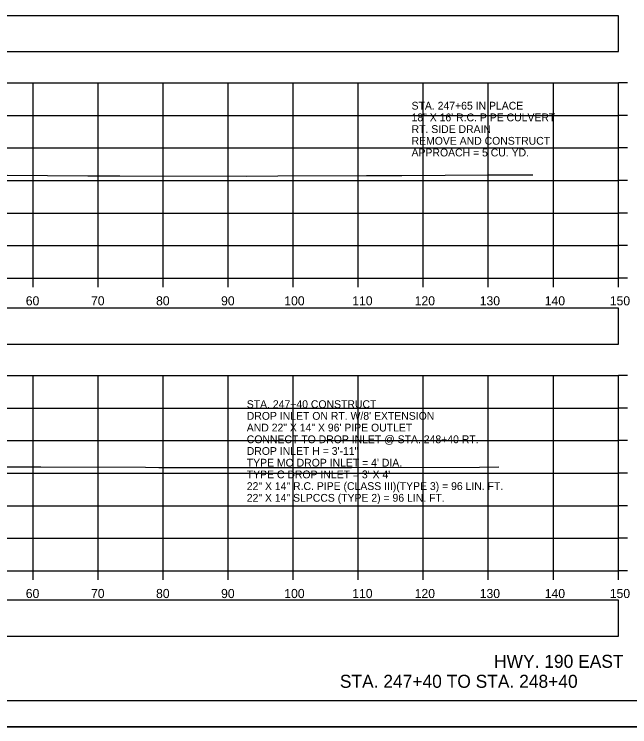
# Model space of a CAD drawing. Extents: x 1369627 to 1374022, y 380035 to 398173.
# Drawn here: x 1372155.6 to 1372250.3, y 390919 to 391028.6 of the extents above; entities that cross this region are included whole.
import ezdxf

# ---------------------------------------------------------------- set-up
doc = ezdxf.new("R2010")
doc.units = 0
for name, color, linetype in [('Default', 7, 'Continuous'), ('R_Axis', 7, 'Continuous'), ('R_Axis Annot', 7, 'Continuous'), ('R_Border', 7, 'Continuous'), ('R_Draft', 7, 'Continuous'), ('R_Exist Surface', 7, 'Continuous'), ('R_Grid', 7, 'Continuous'), ('R_No Plot', 7, 'Continuous'), ('R_Water', 7, 'Continuous'), ('R_Water Annot', 7, 'Continuous')]:
    doc.layers.add(name, color=color, linetype=linetype)

msp = doc.modelspace()

# ---------------------------------------------------------------- linework, layer by layer
at = {"layer": 'Default'}
for points in [[(1371948.53, 391022.82), (1372248.53, 391022.82), (1372248.53, 391028.34), (1371948.53, 391028.34)], [(1371948.53, 390977.83), (1372248.53, 390977.83), (1372248.53, 390983.35), (1371948.53, 390983.35)], [(1371948.53, 390932.94), (1372248.53, 390932.94), (1372248.53, 390938.47), (1371948.53, 390938.47)]]:
    msp.add_lwpolyline(points, close=True, dxfattribs=at)
at = {"layer": 'R_Axis'}
for p, q in [((1372248.53, 390988), (1372248.53, 391018)), ((1372249.93, 391018), (1372248.53, 391018)), ((1372249.93, 391013), (1372248.53, 391013)), ((1372249.93, 391008), (1372248.53, 391008)), ((1372249.93, 391003), (1372248.53, 391003)), ((1372249.93, 390998), (1372248.53, 390998)), ((1372249.93, 390993), (1372248.53, 390993)), ((1371948.53, 390988), (1372248.53, 390988)), ((1372158.53, 390986.6), (1372158.53, 390988)), ((1372168.53, 390986.6), (1372168.53, 390988)), ((1372178.53, 390986.6), (1372178.53, 390988)), ((1372188.53, 390986.6), (1372188.53, 390988)), ((1372198.53, 390986.6), (1372198.53, 390988)), ((1372208.53, 390986.6), (1372208.53, 390988)), ((1372218.53, 390986.6), (1372218.53, 390988)), ((1372228.53, 390986.6), (1372228.53, 390988)), ((1372238.53, 390986.6), (1372238.53, 390988)), ((1372248.53, 390986.6), (1372248.53, 390988)), ((1372249.93, 390988), (1372248.53, 390988)), ((1372248.53, 390943), (1372248.53, 390973)), ((1372249.93, 390973), (1372248.53, 390973)), ((1372249.93, 390968), (1372248.53, 390968)), ((1372249.93, 390963), (1372248.53, 390963)), ((1372249.93, 390958), (1372248.53, 390958)), ((1372249.93, 390953), (1372248.53, 390953)), ((1372249.93, 390948), (1372248.53, 390948)), ((1371948.53, 390943), (1372248.53, 390943)), ((1372158.53, 390941.6), (1372158.53, 390943)), ((1372168.53, 390941.6), (1372168.53, 390943)), ((1372178.53, 390941.6), (1372178.53, 390943)), ((1372188.53, 390941.6), (1372188.53, 390943)), ((1372198.53, 390941.6), (1372198.53, 390943)), ((1372208.53, 390941.6), (1372208.53, 390943)), ((1372218.53, 390941.6), (1372218.53, 390943)), ((1372228.53, 390941.6), (1372228.53, 390943)), ((1372238.53, 390941.6), (1372238.53, 390943)), ((1372248.53, 390941.6), (1372248.53, 390943)), ((1372249.93, 390943), (1372248.53, 390943))]:
    msp.add_line(p, q, dxfattribs=at)
at = {"layer": 'R_Border'}
msp.add_line((1372256.71, 390923), (1371940.53, 390923), dxfattribs=at)
at = {"layer": 'R_Exist Surface'}
for points in [[(1372154.53, 391003.81), (1372166.97, 391003.72), (1372169.91, 391003.69), (1372170.84, 391003.7), (1372171.85, 391003.7), (1372191.38, 391003.68), (1372196.16, 391003.69), (1372209.8, 391003.76), (1372215.21, 391003.78), (1372228.54, 391003.85), (1372234.13, 391003.88), (1372235.37, 391003.87)], [(1372152.13, 390958.97), (1372155.87, 390958.97), (1372158.04, 390958.95), (1372159.72, 390958.96), (1372175.84, 390958.94), (1372177.88, 390958.88), (1372184.54, 390958.88), (1372192.86, 390958.85), (1372206.28, 390958.86), (1372206.63, 390958.85), (1372207.5, 390958.85), (1372227.16, 390958.9), (1372230.17, 390958.96)]]:
    msp.add_lwpolyline(points, dxfattribs=at)
at = {"layer": 'R_Grid'}
for p, q in [((1371948.53, 391018), (1372248.53, 391018)), ((1372158.53, 390988), (1372158.53, 391018)), ((1372168.53, 390988), (1372168.53, 391018)), ((1372178.53, 390988), (1372178.53, 391018)), ((1372188.53, 390988), (1372188.53, 391018)), ((1372198.53, 390988), (1372198.53, 391018)), ((1372208.53, 390988), (1372208.53, 391018)), ((1372218.53, 390988), (1372218.53, 391018)), ((1372228.53, 390988), (1372228.53, 391018)), ((1372238.53, 390988), (1372238.53, 391018)), ((1372248.53, 390988), (1372248.53, 391018)), ((1371948.53, 391013), (1372248.53, 391013)), ((1371948.53, 391008), (1372248.53, 391008)), ((1371948.53, 391003), (1372248.53, 391003)), ((1371948.53, 390998), (1372248.53, 390998)), ((1371948.53, 390993), (1372248.53, 390993)), ((1371948.53, 390988), (1372248.53, 390988)), ((1371948.53, 390973), (1372248.53, 390973)), ((1372158.53, 390943), (1372158.53, 390973)), ((1372168.53, 390943), (1372168.53, 390973)), ((1372178.53, 390943), (1372178.53, 390973)), ((1372188.53, 390943), (1372188.53, 390973)), ((1372198.53, 390943), (1372198.53, 390973)), ((1372208.53, 390943), (1372208.53, 390973)), ((1372218.53, 390943), (1372218.53, 390973)), ((1372228.53, 390943), (1372228.53, 390973)), ((1372238.53, 390943), (1372238.53, 390973)), ((1372248.53, 390943), (1372248.53, 390973)), ((1371948.53, 390968), (1372248.53, 390968)), ((1371948.53, 390963), (1372248.53, 390963)), ((1371948.53, 390958), (1372248.53, 390958)), ((1371948.53, 390953), (1372248.53, 390953)), ((1371948.53, 390948), (1372248.53, 390948)), ((1371948.53, 390943), (1372248.53, 390943))]:
    msp.add_line(p, q, dxfattribs=at)
at = {"layer": 'R_No Plot'}
msp.add_line((1371928.13, 390919.02), (1372261.46, 390919.02), dxfattribs=at)
for points in [[(1371928.12, 391132.35), (1372261.46, 391132.35), (1372261.46, 390919.01), (1371928.12, 390919.01)], [(1372174.45, 391128.46), (1372194.07, 391128.46), (1372194.07, 391118.58), (1372210.18, 391118.58), (1372233.38, 391118.58), (1372233.38, 391085.91), (1372256.59, 391085.91), (1372256.71, 390923), (1371940.53, 390923), (1371940.53, 391128.46)]]:
    msp.add_lwpolyline(points, close=True, dxfattribs=at)

# ---------------------------------------------------------------- texts
at = {"layer": 'R_Axis Annot'}
for s, p in [('60', (1372157.41, 390983.8)), ('70', (1372167.44, 390983.8)), ('80', (1372177.44, 390983.8)), ('90', (1372187.44, 390983.8)), ('100', (1372197.16, 390983.8)), ('110', (1372207.61, 390983.8)), ('120', (1372217.21, 390983.8)), ('130', (1372227.21, 390983.8)), ('140', (1372237.21, 390983.8)), ('150', (1372247.21, 390983.8)), ('60', (1372157.41, 390938.8)), ('70', (1372167.44, 390938.8)), ('80', (1372177.44, 390938.8)), ('90', (1372187.44, 390938.8)), ('100', (1372197.16, 390938.8)), ('110', (1372207.61, 390938.8)), ('120', (1372217.21, 390938.8)), ('130', (1372227.21, 390938.8)), ('140', (1372237.21, 390938.8)), ('150', (1372247.21, 390938.8))]:
    msp.add_text(s, height=1.4, dxfattribs=at).set_placement(p)
at = {"layer": 'R_Draft'}
for s, p in [('HWY. 190 EAST', (1372229.41, 390928.07)), ('STA. 247+40 TO STA. 248+40', (1372205.7, 390925))]:
    msp.add_text(s, height=2, dxfattribs=at).set_placement(p)
at = {"layer": 'R_Water'}
for s, p in [('STA. 247+65 IN PLACE', (1372216.73, 391013.9)), ('18" X 16\' R.C. PIPE CULVERT', (1372216.73, 391012.1)), ('RT. SIDE DRAIN', (1372216.73, 391010.3)), ('REMOVE AND CONSTRUCT', (1372216.73, 391008.5)), ('APPROACH = 5 CU. YD.', (1372216.73, 391006.7))]:
    msp.add_text(s, height=1.2, dxfattribs=at).set_placement(p)
at = {"layer": 'R_Water Annot'}
for s, p in [('STA. 247+40 CONSTRUCT', (1372191.39, 390968.01)), ("DROP INLET ON RT. W/8' EXTENSION", (1372191.39, 390966.21)), ('AND 22" X 14" X 96\' PIPE OUTLET', (1372191.39, 390964.41)), ('CONNECT TO DROP INLET @ STA. 248+40 RT.', (1372191.39, 390962.61)), ('DROP INLET H = 3\'-11"', (1372191.39, 390960.81)), ("TYPE MO DROP INLET = 4' DIA.", (1372191.39, 390959.01)), ("TYPE C DROP INLET = 3' X 4'", (1372191.39, 390957.21)), ('22" X 14" R.C. PIPE (CLASS III)(TYPE 3) = 96 LIN. FT.', (1372191.39, 390955.41)), ('22" X 14" SLPCCS (TYPE 2) = 96 LIN. FT.', (1372191.39, 390953.61))]:
    msp.add_text(s, height=1.2, dxfattribs=at).set_placement(p)

doc.saveas('drawing.dxf')
